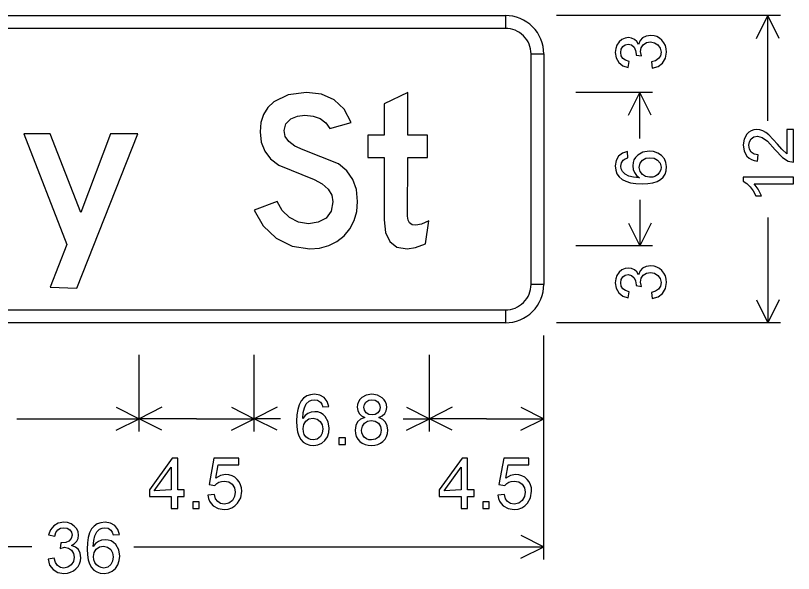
# Model space of a CAD drawing. Extents: x 1001568 to 1002149, y 1840825 to 1841423.
# Drawn here: x 1001893.21 to 1001898.28, y 1840984.13 to 1840987.76 of the extents above; entities that cross this region are included whole.
import ezdxf

# ---------------------------------------------------------------- set-up
doc = ezdxf.new("R2010")
doc.units = 0
doc.layers.add('SIGNS', color=7, linetype='Continuous')

msp = doc.modelspace()

# ---------------------------------------------------------------- linework, layer by layer
at = {"layer": 'SIGNS'}
for p, q in [((1001896.4001, 1840987.7608), (1001896.4001, 1840987.6774)), ((1001898.1918, 1840987.7608), (1001896.7335, 1840987.7608)), ((1001897.3585, 1840987.7608), (1001896.8585, 1840987.7608)), ((1001898.034, 1840987.6117), (1001898.1085, 1840987.7608)), ((1001898.1085, 1840987.0745), (1001898.1085, 1840987.7608)), ((1001898.183, 1840987.6117), (1001898.1085, 1840987.7608)), ((1001896.5668, 1840987.5108), (1001896.6501, 1840987.5108)), ((1001897.3585, 1840987.2608), (1001896.8585, 1840987.2608)), ((1001897.2006, 1840987.1117), (1001897.2751, 1840987.2608)), ((1001897.2751, 1840986.961), (1001897.2751, 1840987.2608)), ((1001897.3496, 1840987.1117), (1001897.2751, 1840987.2608)), ((1001897.2751, 1840986.5605), (1001897.2751, 1840986.2608)), ((1001898.1085, 1840986.4471), (1001898.1085, 1840985.7608)), ((1001897.2006, 1840986.4098), (1001897.2751, 1840986.2608)), ((1001897.3496, 1840986.4098), (1001897.2751, 1840986.2608)), ((1001897.3585, 1840986.2608), (1001896.8585, 1840986.2608)), ((1001897.3585, 1840986.2608), (1001896.8585, 1840986.2608)), ((1001896.6501, 1840986.0108), (1001896.5668, 1840986.0108)), ((1001898.034, 1840985.9098), (1001898.1085, 1840985.7608)), ((1001898.183, 1840985.9098), (1001898.1085, 1840985.7608)), ((1001896.4001, 1840985.8441), (1001896.4001, 1840985.7608)), ((1001898.1918, 1840985.7608), (1001896.7335, 1840985.7608)), ((1001897.3585, 1840985.7608), (1001896.8585, 1840985.7608)), ((1001896.6501, 1840984.2191), (1001896.6501, 1840985.6774)), ((1001894.0151, 1840985.0524), (1001894.0151, 1840985.5524)), ((1001894.7651, 1840985.0524), (1001894.7651, 1840985.5524)), ((1001895.9051, 1840985.0524), (1001895.9051, 1840985.5524)), ((1001895.9051, 1840985.0524), (1001895.9051, 1840985.5524)), ((1001896.6501, 1840985.0524), (1001896.6501, 1840985.5524)), ((1001893.8661, 1840985.2103), (1001894.0151, 1840985.1358)), ((1001894.1642, 1840985.2103), (1001894.0151, 1840985.1358)), ((1001894.6161, 1840985.2103), (1001894.7651, 1840985.1358)), ((1001894.9142, 1840985.2103), (1001894.7651, 1840985.1358)), ((1001895.7561, 1840985.2103), (1001895.9051, 1840985.1358)), ((1001896.0542, 1840985.2103), (1001895.9051, 1840985.1358)), ((1001896.5011, 1840985.2103), (1001896.6501, 1840985.1358)), ((1001893.2204, 1840985.1358), (1001894.0151, 1840985.1358)), ((1001893.8661, 1840985.0612), (1001894.0151, 1840985.1358)), ((1001894.3901, 1840985.1358), (1001894.0151, 1840985.1358)), ((1001894.1642, 1840985.0612), (1001894.0151, 1840985.1358)), ((1001894.3901, 1840985.1358), (1001894.7651, 1840985.1358)), ((1001894.6161, 1840985.0612), (1001894.7651, 1840985.1358)), ((1001894.9359, 1840985.1358), (1001894.7651, 1840985.1358)), ((1001894.9142, 1840985.0612), (1001894.7651, 1840985.1358)), ((1001895.7343, 1840985.1358), (1001895.9051, 1840985.1358)), ((1001895.7561, 1840985.0612), (1001895.9051, 1840985.1358)), ((1001896.2776, 1840985.1358), (1001895.9051, 1840985.1358)), ((1001896.0542, 1840985.0612), (1001895.9051, 1840985.1358)), ((1001896.2776, 1840985.1358), (1001896.6501, 1840985.1358)), ((1001896.5011, 1840985.0612), (1001896.6501, 1840985.1358)), ((1001896.5011, 1840984.377), (1001896.6501, 1840984.3024)), ((1001893.3181, 1840984.3024), (1001890.6501, 1840984.3024)), ((1001893.9821, 1840984.3024), (1001896.6501, 1840984.3024)), ((1001896.5011, 1840984.2279), (1001896.6501, 1840984.3024))]:
    msp.add_line(p, q, dxfattribs=at)
for points in [[(1001896.4001, 1840987.6774), (1001890.9001, 1840987.6774), (1001890.9001, 1840987.7608), (1001896.4001, 1840987.7608), (1001896.4001, 1840987.6774), (1001896.4001, 1840987.6774)], [(1001897.3555, 1840987.4186), (1001897.3939, 1840987.4289), (1001897.4237, 1840987.4513), (1001897.4426, 1840987.483), (1001897.4489, 1840987.5219), (1001897.447, 1840987.5446), (1001897.4414, 1840987.5653), (1001897.4322, 1840987.5838), (1001897.4192, 1840987.6004), (1001897.4037, 1840987.6139), (1001897.3864, 1840987.6236), (1001897.3675, 1840987.6294), (1001897.3467, 1840987.6313), (1001897.317, 1840987.6276), (1001897.2936, 1840987.6164), (1001897.2769, 1840987.5978), (1001897.2664, 1840987.5717), (1001897.2547, 1840987.5916), (1001897.2396, 1840987.6058), (1001897.2216, 1840987.6143), (1001897.2003, 1840987.6172), (1001897.1787, 1840987.6141), (1001897.1584, 1840987.6051), (1001897.1401, 1840987.5897), (1001897.1262, 1840987.5688), (1001897.1181, 1840987.5458), (1001897.1156, 1840987.5212), (1001897.1213, 1840987.4849), (1001897.1378, 1840987.4556), (1001897.164, 1840987.4343), (1001897.1982, 1840987.4226), (1001897.2052, 1840987.4626), (1001897.1814, 1840987.4697), (1001897.1645, 1840987.4819), (1001897.1544, 1840987.4991), (1001897.151, 1840987.5213), (1001897.1545, 1840987.5424), (1001897.1643, 1840987.5597), (1001897.1796, 1840987.571), (1001897.199, 1840987.5746), (1001897.2214, 1840987.5693), (1001897.2379, 1840987.5541), (1001897.2472, 1840987.5337), (1001897.2503, 1840987.5087), (1001897.2503, 1840987.5023), (1001897.2869, 1840987.4978), (1001897.2787, 1840987.5258), (1001897.2834, 1840987.5507), (1001897.2971, 1840987.571), (1001897.3179, 1840987.5844), (1001897.3437, 1840987.5888), (1001897.3709, 1840987.5838), (1001897.3934, 1840987.5695), (1001897.4086, 1840987.548), (1001897.4134, 1840987.522), (1001897.4094, 1840987.4987), (1001897.3975, 1840987.4804), (1001897.3778, 1840987.4669), (1001897.3501, 1840987.4585)], [(1001896.5668, 1840986.0108), (1001896.5668, 1840987.5108), (1001896.6501, 1840987.5108), (1001896.6501, 1840986.0108), (1001896.5668, 1840986.0108), (1001896.5668, 1840986.0108)], [(1001894.7651, 1840986.4936), (1001894.8227, 1840986.3908), (1001894.9075, 1840986.3106), (1001895.0109, 1840986.2587), (1001895.126, 1840986.2416), (1001895.1909, 1840986.2467), (1001895.25, 1840986.2629), (1001895.303, 1840986.2892), (1001895.3498, 1840986.3272), (1001895.3879, 1840986.3731), (1001895.4156, 1840986.4257), (1001895.4319, 1840986.4845), (1001895.4375, 1840986.5501), (1001895.4297, 1840986.6274), (1001895.4066, 1840986.694), (1001895.3678, 1840986.7502), (1001895.3141, 1840986.7959), (1001895.0836, 1840986.886), (1001895.0289, 1840986.9103), (1001894.9899, 1840986.9399), (1001894.9664, 1840986.9734), (1001894.9589, 1840987.0122), (1001894.97, 1840987.0552), (1001895.0043, 1840987.0885), (1001895.046, 1840987.1062), (1001895.0944, 1840987.1123), (1001895.149, 1840987.1066), (1001895.1948, 1840987.0904), (1001895.2308, 1840987.063), (1001895.2576, 1840987.0252), (1001895.397, 1840987.0655), (1001895.3495, 1840987.1508), (1001895.2852, 1840987.2117), (1001895.2037, 1840987.2484), (1001895.1052, 1840987.2608), (1001894.9853, 1840987.2454), (1001894.8916, 1840987.2), (1001894.8525, 1840987.1615), (1001894.8248, 1840987.1165), (1001894.8081, 1840987.0642), (1001894.8026, 1840987.0047), (1001894.8102, 1840986.9366), (1001894.8332, 1840986.8774), (1001894.8715, 1840986.8272), (1001894.9253, 1840986.7859), (1001895.1548, 1840986.6938), (1001895.2082, 1840986.6648), (1001895.2467, 1840986.6313), (1001895.2695, 1840986.5924), (1001895.2773, 1840986.5486), (1001895.266, 1840986.4876), (1001895.2323, 1840986.4425), (1001895.1809, 1840986.4146), (1001895.1172, 1840986.4053), (1001895.0538, 1840986.4154), (1001894.995, 1840986.4461), (1001894.9463, 1840986.4923), (1001894.9144, 1840986.5495)], [(1001895.5051, 1840986.8377), (1001895.61, 1840986.8377), (1001895.61, 1840986.4314), (1001895.6193, 1840986.3482), (1001895.6475, 1840986.289), (1001895.6943, 1840986.2533), (1001895.7601, 1840986.2416), (1001895.814, 1840986.2497), (1001895.8801, 1840986.274), (1001895.9008, 1840986.4248), (1001895.853, 1840986.4025), (1001895.8167, 1840986.3953), (1001895.793, 1840986.399), (1001895.7764, 1840986.4103), (1001895.7665, 1840986.429), (1001895.7632, 1840986.4557), (1001895.764, 1840986.8377), (1001895.8927, 1840986.8377), (1001895.8927, 1840986.9828), (1001895.764, 1840986.9828), (1001895.764, 1840987.2608), (1001895.61, 1840987.1866), (1001895.61, 1840986.9828), (1001895.5051, 1840986.9828)], [(1001898.2326, 1840987.0186), (1001898.2326, 1840986.8616), (1001898.1996, 1840986.8903), (1001898.171, 1840986.9238), (1001898.1147, 1840986.9845), (1001898.0955, 1840986.9993), (1001898.0762, 1840987.0101), (1001898.0571, 1840987.0164), (1001898.0378, 1840987.0186), (1001898.0182, 1840987.0167), (1001898.0007, 1840987.0111), (1001897.9853, 1840987.0017), (1001897.9719, 1840986.9887), (1001897.9547, 1840986.957), (1001897.9489, 1840986.9181), (1001897.9549, 1840986.8769), (1001897.9727, 1840986.8449), (1001897.986, 1840986.8326), (1001898.0018, 1840986.8233), (1001898.0204, 1840986.8168), (1001898.0414, 1840986.8134), (1001898.0456, 1840986.8536), (1001898.0204, 1840986.8578), (1001898.0009, 1840986.8703), (1001897.9885, 1840986.8899), (1001897.9844, 1840986.916), (1001897.9883, 1840986.9392), (1001897.9995, 1840986.9582), (1001898.0176, 1840986.9715), (1001898.0402, 1840986.9761), (1001898.0712, 1840986.9677), (1001898.1055, 1840986.9432), (1001898.156, 1840986.8875), (1001898.2048, 1840986.8361), (1001898.2408, 1840986.813), (1001898.2751, 1840986.8058), (1001898.2751, 1840987.0186)], [(1001893.4373, 1840985.9916), (1001893.6112, 1840985.9868), (1001894.007, 1840986.9915), (1001893.8287, 1840986.9915), (1001893.6362, 1840986.4783), (1001893.4373, 1840986.9915), (1001893.2651, 1840986.9915), (1001893.5448, 1840986.2694)], [(1001898.2751, 1840986.7077), (1001897.9489, 1840986.7077), (1001897.9489, 1840986.6818), (1001897.9722, 1840986.6666), (1001897.9934, 1840986.6458), (1001898.0125, 1840986.6193), (1001898.0295, 1840986.5871), (1001898.0676, 1840986.5871), (1001898.0464, 1840986.6302), (1001898.0191, 1840986.6651), (1001898.2751, 1840986.6651)], [(1001897.3555, 1840985.9186), (1001897.3939, 1840985.9289), (1001897.4237, 1840985.9513), (1001897.4426, 1840985.983), (1001897.4489, 1840986.0219), (1001897.447, 1840986.0446), (1001897.4414, 1840986.0653), (1001897.4322, 1840986.0838), (1001897.4192, 1840986.1004), (1001897.4037, 1840986.1139), (1001897.3864, 1840986.1236), (1001897.3675, 1840986.1294), (1001897.3467, 1840986.1314), (1001897.317, 1840986.1276), (1001897.2936, 1840986.1164), (1001897.2769, 1840986.0978), (1001897.2664, 1840986.0717), (1001897.2547, 1840986.0916), (1001897.2396, 1840986.1058), (1001897.2216, 1840986.1143), (1001897.2003, 1840986.1172), (1001897.1787, 1840986.1141), (1001897.1584, 1840986.1051), (1001897.1401, 1840986.0897), (1001897.1262, 1840986.0688), (1001897.1181, 1840986.0458), (1001897.1156, 1840986.0212), (1001897.1213, 1840985.9849), (1001897.1378, 1840985.9556), (1001897.164, 1840985.9343), (1001897.1982, 1840985.9226), (1001897.2052, 1840985.9626), (1001897.1814, 1840985.9697), (1001897.1645, 1840985.9819), (1001897.1544, 1840985.9991), (1001897.151, 1840986.0213), (1001897.1545, 1840986.0424), (1001897.1643, 1840986.0597), (1001897.1796, 1840986.071), (1001897.199, 1840986.0746), (1001897.2214, 1840986.0693), (1001897.2379, 1840986.0541), (1001897.2472, 1840986.0337), (1001897.2503, 1840986.0087), (1001897.2503, 1840986.0023), (1001897.2869, 1840985.9978), (1001897.2787, 1840986.0258), (1001897.2834, 1840986.0507), (1001897.2971, 1840986.071), (1001897.3179, 1840986.0844), (1001897.3437, 1840986.0888), (1001897.3709, 1840986.0838), (1001897.3934, 1840986.0695), (1001897.4086, 1840986.048), (1001897.4134, 1840986.022), (1001897.4094, 1840985.9987), (1001897.3975, 1840985.9804), (1001897.3778, 1840985.9669), (1001897.3501, 1840985.9585)], [(1001890.9001, 1840985.8441), (1001896.4001, 1840985.8441), (1001896.4001, 1840985.7608), (1001890.9001, 1840985.7608), (1001890.9001, 1840985.8441), (1001890.9001, 1840985.8441)], [(1001895.316, 1840984.9691), (1001895.3585, 1840984.9691), (1001895.3585, 1840985.0116), (1001895.316, 1840985.0116)], [(1001894.4635, 1840984.6381), (1001894.4672, 1840984.6173), (1001894.474, 1840984.5991), (1001894.484, 1840984.5831), (1001894.4972, 1840984.5696), (1001894.5297, 1840984.5513), (1001894.57, 1840984.5454), (1001894.596, 1840984.5479), (1001894.6193, 1840984.5555), (1001894.6396, 1840984.5681), (1001894.6571, 1840984.5859), (1001894.6767, 1840984.622), (1001894.6833, 1840984.6641), (1001894.6815, 1840984.6861), (1001894.6761, 1840984.7063), (1001894.6669, 1840984.7245), (1001894.6543, 1840984.7409), (1001894.6383, 1840984.7547), (1001894.6203, 1840984.7645), (1001894.6003, 1840984.7703), (1001894.5783, 1840984.7723), (1001894.5456, 1840984.7664), (1001894.5145, 1840984.7492), (1001894.5304, 1840984.8361), (1001894.6651, 1840984.8361), (1001894.6651, 1840984.8787), (1001894.5024, 1840984.8787), (1001894.4707, 1840984.7071), (1001894.509, 1840984.7021), (1001894.5208, 1840984.7142), (1001894.535, 1840984.7229), (1001894.5511, 1840984.7279), (1001894.5698, 1840984.7297), (1001894.5995, 1840984.7246), (1001894.622, 1840984.7098), (1001894.636, 1840984.687), (1001894.6408, 1840984.658), (1001894.6363, 1840984.6287), (1001894.6226, 1840984.6045), (1001894.5998, 1840984.5867), (1001894.5704, 1840984.5808), (1001894.5459, 1840984.5845), (1001894.5271, 1840984.596), (1001894.5139, 1840984.615), (1001894.5064, 1840984.6418)], [(1001896.351, 1840984.6381), (1001896.3547, 1840984.6173), (1001896.3615, 1840984.5991), (1001896.3715, 1840984.5831), (1001896.3847, 1840984.5696), (1001896.4172, 1840984.5513), (1001896.4575, 1840984.5454), (1001896.4835, 1840984.5479), (1001896.5068, 1840984.5555), (1001896.5271, 1840984.5681), (1001896.5446, 1840984.5859), (1001896.5642, 1840984.622), (1001896.5708, 1840984.6641), (1001896.569, 1840984.6861), (1001896.5636, 1840984.7063), (1001896.5544, 1840984.7245), (1001896.5418, 1840984.7409), (1001896.5258, 1840984.7547), (1001896.5078, 1840984.7645), (1001896.4878, 1840984.7703), (1001896.4658, 1840984.7723), (1001896.4331, 1840984.7664), (1001896.402, 1840984.7492), (1001896.4179, 1840984.8361), (1001896.5526, 1840984.8361), (1001896.5526, 1840984.8787), (1001896.3899, 1840984.8787), (1001896.3582, 1840984.7071), (1001896.3965, 1840984.7021), (1001896.4083, 1840984.7142), (1001896.4225, 1840984.7229), (1001896.4386, 1840984.7279), (1001896.4573, 1840984.7297), (1001896.487, 1840984.7246), (1001896.5095, 1840984.7098), (1001896.5235, 1840984.687), (1001896.5283, 1840984.658), (1001896.5238, 1840984.6287), (1001896.5101, 1840984.6045), (1001896.4873, 1840984.5867), (1001896.4579, 1840984.5808), (1001896.4334, 1840984.5845), (1001896.4146, 1840984.596), (1001896.4014, 1840984.615), (1001896.3939, 1840984.6418)], [(1001894.3649, 1840984.5524), (1001894.4074, 1840984.5524), (1001894.4074, 1840984.595), (1001894.3649, 1840984.595)], [(1001896.2524, 1840984.5524), (1001896.2949, 1840984.5524), (1001896.2949, 1840984.595), (1001896.2524, 1840984.595)], [(1001893.4227, 1840984.2221), (1001893.433, 1840984.1836), (1001893.4554, 1840984.1539), (1001893.4871, 1840984.135), (1001893.526, 1840984.1287), (1001893.5487, 1840984.1306), (1001893.5694, 1840984.1362), (1001893.5879, 1840984.1454), (1001893.6045, 1840984.1584), (1001893.618, 1840984.1739), (1001893.6277, 1840984.1912), (1001893.6335, 1840984.2101), (1001893.6355, 1840984.2308), (1001893.6317, 1840984.2605), (1001893.6205, 1840984.2839), (1001893.6019, 1840984.3007), (1001893.5758, 1840984.3112), (1001893.5957, 1840984.3229), (1001893.6099, 1840984.338), (1001893.6184, 1840984.3559), (1001893.6213, 1840984.3772), (1001893.6182, 1840984.3988), (1001893.6092, 1840984.4192), (1001893.5938, 1840984.4375), (1001893.573, 1840984.4514), (1001893.5499, 1840984.4595), (1001893.5253, 1840984.462), (1001893.489, 1840984.4563), (1001893.4597, 1840984.4397), (1001893.4384, 1840984.4136), (1001893.4267, 1840984.3793), (1001893.4667, 1840984.3723), (1001893.4738, 1840984.3962), (1001893.486, 1840984.4131), (1001893.5032, 1840984.4232), (1001893.5254, 1840984.4265), (1001893.5465, 1840984.4231), (1001893.5638, 1840984.4132), (1001893.5751, 1840984.3979), (1001893.5787, 1840984.3785), (1001893.5734, 1840984.3562), (1001893.5582, 1840984.3397), (1001893.5378, 1840984.3304), (1001893.5128, 1840984.3273), (1001893.5064, 1840984.3273), (1001893.502, 1840984.2907), (1001893.5299, 1840984.2989), (1001893.5548, 1840984.2942), (1001893.5751, 1840984.2805), (1001893.5885, 1840984.2596), (1001893.5929, 1840984.2339), (1001893.5879, 1840984.2067), (1001893.5737, 1840984.1842), (1001893.5521, 1840984.169), (1001893.5261, 1840984.1641), (1001893.5028, 1840984.1681), (1001893.4845, 1840984.1801), (1001893.471, 1840984.1998), (1001893.4626, 1840984.2275)]]:
    msp.add_lwpolyline(points, close=True, dxfattribs=at)
for points in [[(1001897.1949, 1840986.8753), (1001897.1618, 1840986.8654), (1001897.1366, 1840986.8457), (1001897.1209, 1840986.8176), (1001897.1156, 1840986.7824), (1001897.1184, 1840986.7548), (1001897.1265, 1840986.731), (1001897.1403, 1840986.7107), (1001897.1594, 1840986.6943), (1001897.1841, 1840986.6815), (1001897.2141, 1840986.6724), (1001897.2497, 1840986.6669), (1001897.2906, 1840986.6651), (1001897.3278, 1840986.6667), (1001897.3599, 1840986.6721), (1001897.3872, 1840986.6808), (1001897.4094, 1840986.6931), (1001897.4267, 1840986.7087), (1001897.439, 1840986.728), (1001897.4464, 1840986.7508), (1001897.4489, 1840986.777), (1001897.4453, 1840986.8045), (1001897.4347, 1840986.8289), (1001897.4167, 1840986.8498), (1001897.3922, 1840986.8656), (1001897.3651, 1840986.8749), (1001897.3361, 1840986.8779), (1001897.2953, 1840986.8713), (1001897.2613, 1840986.8523), (1001897.2473, 1840986.8377), (1001897.2371, 1840986.8215), (1001897.2311, 1840986.8032), (1001897.2291, 1840986.783), (1001897.2318, 1840986.7593), (1001897.2401, 1840986.7384), (1001897.2539, 1840986.7203), (1001897.2731, 1840986.7051), (1001897.2348, 1840986.708), (1001897.2034, 1840986.7159), (1001897.179, 1840986.7286), (1001897.1614, 1840986.7463), (1001897.1536, 1840986.7622), (1001897.151, 1840986.78), (1001897.1551, 1840986.8022), (1001897.1667, 1840986.8202), (1001897.1793, 1840986.8289), (1001897.1979, 1840986.8354), (1001897.1949, 1840986.8753)], [(1001897.3389, 1840986.7076), (1001897.3129, 1840986.7121), (1001897.2916, 1840986.7251), (1001897.2765, 1840986.7459), (1001897.2716, 1840986.7723), (1001897.2769, 1840986.799), (1001897.2924, 1840986.8193), (1001897.3143, 1840986.8314), (1001897.341, 1840986.8353), (1001897.3679, 1840986.8313), (1001897.3905, 1840986.82), (1001897.4079, 1840986.8), (1001897.4134, 1840986.7738), (1001897.411, 1840986.7566), (1001897.4042, 1840986.7408), (1001897.3925, 1840986.726), (1001897.3777, 1840986.7157), (1001897.3599, 1840986.7095), (1001897.3389, 1840986.7076)], [(1001895.2507, 1840985.216), (1001895.2408, 1840985.2491), (1001895.2212, 1840985.2743), (1001895.193, 1840985.29), (1001895.1578, 1840985.2953), (1001895.1303, 1840985.2926), (1001895.1064, 1840985.2844), (1001895.0861, 1840985.2706), (1001895.0697, 1840985.2515), (1001895.0569, 1840985.2268), (1001895.0478, 1840985.1968), (1001895.0423, 1840985.1612), (1001895.0405, 1840985.1204), (1001895.0422, 1840985.0831), (1001895.0475, 1840985.051), (1001895.0562, 1840985.0237), (1001895.0685, 1840985.0015), (1001895.0841, 1840984.9842), (1001895.1034, 1840984.9719), (1001895.1262, 1840984.9645), (1001895.1524, 1840984.962), (1001895.1799, 1840984.9656), (1001895.2043, 1840984.9762), (1001895.2252, 1840984.9943), (1001895.241, 1840985.0188), (1001895.2503, 1840985.0458), (1001895.2533, 1840985.0748), (1001895.2467, 1840985.1156), (1001895.2277, 1840985.1496), (1001895.2131, 1840985.1636), (1001895.1969, 1840985.1738), (1001895.1786, 1840985.1798), (1001895.1584, 1840985.1818), (1001895.1347, 1840985.1791), (1001895.1139, 1840985.1708), (1001895.0957, 1840985.157), (1001895.0805, 1840985.1379), (1001895.0834, 1840985.1761), (1001895.0914, 1840985.2076), (1001895.104, 1840985.2319), (1001895.1217, 1840985.2495), (1001895.1376, 1840985.2573), (1001895.1554, 1840985.2599), (1001895.1776, 1840985.2558), (1001895.1956, 1840985.2443), (1001895.2043, 1840985.2316), (1001895.2108, 1840985.213), (1001895.2507, 1840985.216)], [(1001895.484, 1840985.1446), (1001895.4566, 1840985.1331), (1001895.4371, 1840985.1155), (1001895.4255, 1840985.0917), (1001895.4217, 1840985.062), (1001895.4237, 1840985.0402), (1001895.4296, 1840985.0208), (1001895.4392, 1840985.0035), (1001895.4527, 1840984.9887), (1001895.4685, 1840984.977), (1001895.4863, 1840984.9687), (1001895.5061, 1840984.9637), (1001895.5281, 1840984.962), (1001895.5494, 1840984.9636), (1001895.5692, 1840984.9686), (1001895.5869, 1840984.9768), (1001895.603, 1840984.9885), (1001895.6167, 1840985.0032), (1001895.6267, 1840985.0203), (1001895.6324, 1840985.0395), (1001895.6344, 1840985.0608), (1001895.6306, 1840985.09), (1001895.6196, 1840985.1137), (1001895.6013, 1840985.1319), (1001895.5757, 1840985.1446), (1001895.5982, 1840985.1555), (1001895.6144, 1840985.1701), (1001895.624, 1840985.1883), (1001895.6274, 1840985.21), (1001895.6255, 1840985.2284), (1001895.62, 1840985.245), (1001895.611, 1840985.2598), (1001895.5984, 1840985.2728), (1001895.568, 1840985.2897), (1001895.531, 1840985.2953), (1001895.4943, 1840985.2898), (1001895.4644, 1840985.2733), (1001895.4518, 1840985.2605), (1001895.443, 1840985.246), (1001895.4377, 1840985.2295), (1001895.4359, 1840985.2111), (1001895.4389, 1840985.1886), (1001895.4478, 1840985.1701), (1001895.4628, 1840985.1554), (1001895.484, 1840985.1446)], [(1001895.4784, 1840985.2115), (1001895.482, 1840985.2294), (1001895.4925, 1840985.2446), (1001895.5102, 1840985.2561), (1001895.5316, 1840985.2599), (1001895.5525, 1840985.256), (1001895.5696, 1840985.2449), (1001895.5811, 1840985.2286), (1001895.5848, 1840985.2093), (1001895.5808, 1840985.1896), (1001895.5695, 1840985.1741), (1001895.5526, 1840985.1639), (1001895.5321, 1840985.1606), (1001895.5102, 1840985.1641), (1001895.493, 1840985.175), (1001895.482, 1840985.1913), (1001895.4784, 1840985.2115)], [(1001895.0831, 1840985.0721), (1001895.0875, 1840985.098), (1001895.1005, 1840985.1193), (1001895.1213, 1840985.1344), (1001895.1477, 1840985.1393), (1001895.1744, 1840985.134), (1001895.1947, 1840985.1185), (1001895.2068, 1840985.0966), (1001895.2107, 1840985.0699), (1001895.2067, 1840985.043), (1001895.1954, 1840985.0204), (1001895.1754, 1840985.003), (1001895.1492, 1840984.9975), (1001895.132, 1840984.9999), (1001895.1162, 1840985.0067), (1001895.1014, 1840985.0184), (1001895.0911, 1840985.0332), (1001895.0849, 1840985.051), (1001895.0831, 1840985.0721)], [(1001895.4642, 1840985.062), (1001895.4688, 1840985.087), (1001895.4821, 1840985.1074), (1001895.502, 1840985.1208), (1001895.5271, 1840985.1251), (1001895.5527, 1840985.1204), (1001895.5735, 1840985.1067), (1001895.5872, 1840985.0861), (1001895.5919, 1840985.0606), (1001895.5874, 1840985.0354), (1001895.5739, 1840985.0152), (1001895.5536, 1840985.0019), (1001895.5284, 1840984.9975), (1001895.5111, 1840984.9995), (1001895.4953, 1840985.0059), (1001895.4815, 1840985.0157), (1001895.4719, 1840985.0284), (1001895.466, 1840985.0438), (1001895.4642, 1840985.062)], [(1001894.2242, 1840984.5524), (1001894.2667, 1840984.5524), (1001894.2667, 1840984.6304), (1001894.3087, 1840984.6304), (1001894.3087, 1840984.673), (1001894.2667, 1840984.673), (1001894.2667, 1840984.8787), (1001894.2317, 1840984.8787), (1001894.0823, 1840984.673), (1001894.0823, 1840984.6304), (1001894.2242, 1840984.6304), (1001894.2242, 1840984.5524)], [(1001896.1117, 1840984.5524), (1001896.1542, 1840984.5524), (1001896.1542, 1840984.6304), (1001896.1962, 1840984.6304), (1001896.1962, 1840984.673), (1001896.1542, 1840984.673), (1001896.1542, 1840984.8787), (1001896.1192, 1840984.8787), (1001895.9698, 1840984.673), (1001895.9698, 1840984.6304), (1001896.1117, 1840984.6304), (1001896.1117, 1840984.5524)], [(1001894.2242, 1840984.673), (1001894.113, 1840984.6671), (1001894.2242, 1840984.8201), (1001894.2242, 1840984.673)], [(1001896.1117, 1840984.673), (1001896.0005, 1840984.6671), (1001896.1117, 1840984.8201), (1001896.1117, 1840984.673)], [(1001893.8871, 1840984.3826), (1001893.8772, 1840984.4158), (1001893.8575, 1840984.441), (1001893.8294, 1840984.4567), (1001893.7942, 1840984.462), (1001893.7666, 1840984.4592), (1001893.7428, 1840984.451), (1001893.7225, 1840984.4373), (1001893.7061, 1840984.4182), (1001893.6933, 1840984.3935), (1001893.6842, 1840984.3635), (1001893.6787, 1840984.3279), (1001893.6769, 1840984.287), (1001893.6785, 1840984.2498), (1001893.6839, 1840984.2176), (1001893.6926, 1840984.1904), (1001893.7049, 1840984.1682), (1001893.7205, 1840984.1508), (1001893.7398, 1840984.1385), (1001893.7626, 1840984.1311), (1001893.7888, 1840984.1287), (1001893.8163, 1840984.1322), (1001893.8407, 1840984.1429), (1001893.8616, 1840984.1609), (1001893.8774, 1840984.1854), (1001893.8867, 1840984.2124), (1001893.8896, 1840984.2415), (1001893.8831, 1840984.2823), (1001893.8641, 1840984.3163), (1001893.8495, 1840984.3302), (1001893.8333, 1840984.3404), (1001893.815, 1840984.3464), (1001893.7948, 1840984.3485), (1001893.7711, 1840984.3457), (1001893.7502, 1840984.3374), (1001893.7321, 1840984.3237), (1001893.7169, 1840984.3045), (1001893.7198, 1840984.3428), (1001893.7277, 1840984.3742), (1001893.7404, 1840984.3986), (1001893.7581, 1840984.4162), (1001893.774, 1840984.424), (1001893.7918, 1840984.4265), (1001893.814, 1840984.4224), (1001893.832, 1840984.4109), (1001893.8407, 1840984.3983), (1001893.8472, 1840984.3797), (1001893.8871, 1840984.3826)], [(1001893.7194, 1840984.2387), (1001893.7239, 1840984.2646), (1001893.7369, 1840984.286), (1001893.7577, 1840984.3011), (1001893.7841, 1840984.306), (1001893.8108, 1840984.3007), (1001893.8311, 1840984.2851), (1001893.8432, 1840984.2633), (1001893.8471, 1840984.2366), (1001893.8431, 1840984.2097), (1001893.8318, 1840984.187), (1001893.8118, 1840984.1697), (1001893.7856, 1840984.1641), (1001893.7684, 1840984.1666), (1001893.7526, 1840984.1734), (1001893.7378, 1840984.1851), (1001893.7275, 1840984.1999), (1001893.7213, 1840984.2176), (1001893.7194, 1840984.2387)]]:
    msp.add_lwpolyline(points, dxfattribs=at)
for centre, radius, start, end in [((1001896.4001, 1840987.5108), 0.25, 0, 90.0002), ((1001896.4001, 1840987.5108), 0.1667, 0, 90.0002), ((1001896.4001, 1840986.0108), 0.25, 270.0001, 0.0003), ((1001896.4001, 1840986.0108), 0.1667, 270.0001, 0.0003)]:
    msp.add_arc(centre, radius, start, end, dxfattribs=at)

doc.saveas('drawing.dxf')
